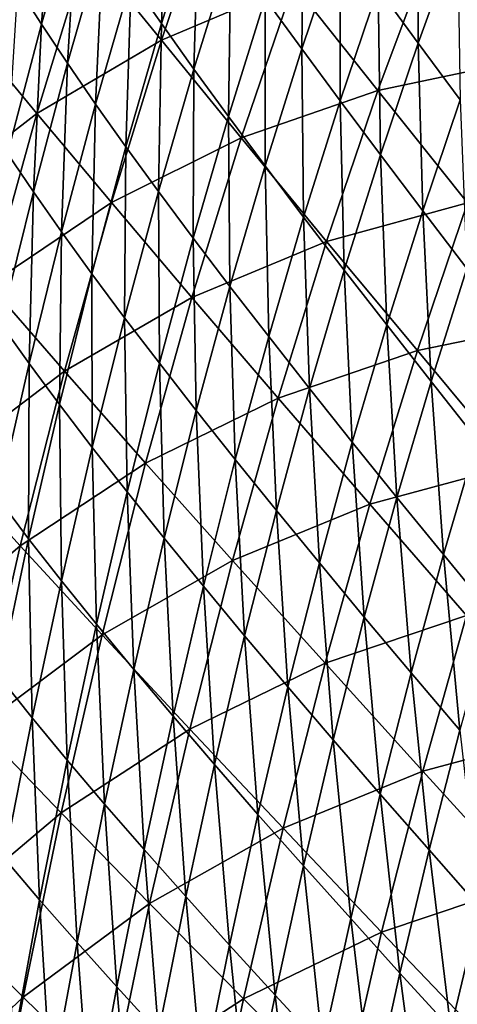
# Model space of a CAD drawing. Header units: millimetres. Extents: x -300 to 300, y -500 to 500.
# Tile 589 of 656: x -251 to -223, y 245 to 308. Entities that reach past the tile are written whole.
import ezdxf

# ---------------------------------------------------------------- set-up
doc = ezdxf.new("R2010")
doc.units = ezdxf.units.MM
doc.header["$LTSCALE"] = 81.481481
doc.layers.add('20', color=7, linetype='CONTINUOUS')
doc.layers.add('22', color=7, linetype='CONTINUOUS')

msp = doc.modelspace()

# ---------------------------------------------------------------- linework, layer by layer
at = {"layer": '20', "color": 7, "linetype": 'CONTINUOUS'}
for points in [[(-253.999, 307.495, 36.037), (-246.413, 312.699, 39.741), (-250.749, 318.127, 36.196), (-253.999, 307.495, 36.037)], [(-241.692, 306.872, 43.074), (-238.32, 316.823, 43.255), (-246.413, 312.699, 39.741), (-241.692, 306.872, 43.074)], [(-241.692, 306.872, 43.074), (-233.281, 310.447, 46.389), (-238.32, 316.823, 43.255), (-241.692, 306.872, 43.074)], [(-218.802, 305.595, 52.261), (-215.24, 314.314, 52.458), (-224.447, 312.928, 49.517), (-218.802, 305.595, 52.261)], [(-227.897, 303.679, 49.324), (-224.447, 312.928, 49.517), (-233.281, 310.447, 46.389), (-227.897, 303.679, 49.324)], [(-227.897, 303.679, 49.324), (-218.802, 305.595, 52.261), (-224.447, 312.928, 49.517), (-227.897, 303.679, 49.324)], [(-249.633, 302.204, 39.571), (-246.413, 312.699, 39.741), (-253.999, 307.495, 36.037), (-249.633, 302.204, 39.571)], [(-249.633, 302.204, 39.571), (-241.692, 306.872, 43.074), (-246.413, 312.699, 39.741), (-249.633, 302.204, 39.571)], [(-236.603, 300.658, 46.203), (-233.281, 310.447, 46.389), (-241.692, 306.872, 43.074), (-236.603, 300.658, 46.203)], [(-236.603, 300.658, 46.203), (-227.897, 303.679, 49.324), (-233.281, 310.447, 46.389), (-236.603, 300.658, 46.203)], [(-257.056, 296.449, 35.881), (-249.633, 302.204, 39.571), (-253.999, 307.495, 36.037), (-257.056, 296.449, 35.881)], [(-244.874, 296.532, 42.897), (-241.692, 306.872, 43.074), (-249.633, 302.204, 39.571), (-244.874, 296.532, 42.897)], [(-244.874, 296.532, 42.897), (-236.603, 300.658, 46.203), (-241.692, 306.872, 43.074), (-244.874, 296.532, 42.897)], [(-222.183, 296.528, 52.066), (-218.802, 305.595, 52.261), (-227.897, 303.679, 49.324), (-222.183, 296.528, 52.066)], [(-231.162, 294.066, 49.134), (-227.897, 303.679, 49.324), (-236.603, 300.658, 46.203), (-231.162, 294.066, 49.134)], [(-231.162, 294.066, 49.134), (-222.183, 296.528, 52.066), (-227.897, 303.679, 49.324), (-231.162, 294.066, 49.134)], [(-252.663, 291.306, 39.406), (-249.633, 302.204, 39.571), (-257.056, 296.449, 35.881), (-252.663, 291.306, 39.406)], [(-252.663, 291.306, 39.406), (-244.874, 296.532, 42.897), (-249.633, 302.204, 39.571), (-252.663, 291.306, 39.406)], [(-239.74, 290.489, 46.02), (-236.603, 300.658, 46.203), (-244.874, 296.532, 42.897), (-239.74, 290.489, 46.02)], [(-239.74, 290.489, 46.02), (-231.162, 294.066, 49.134), (-236.603, 300.658, 46.203), (-239.74, 290.489, 46.02)], [(-247.87, 285.799, 42.724), (-244.874, 296.532, 42.897), (-252.663, 291.306, 39.406), (-247.87, 285.799, 42.724)], [(-247.87, 285.799, 42.724), (-239.74, 290.489, 46.02), (-244.874, 296.532, 42.897), (-247.87, 285.799, 42.724)], [(-225.384, 287.109, 51.874), (-222.183, 296.528, 52.066), (-231.162, 294.066, 49.134), (-225.384, 287.109, 51.874)], [(-225.384, 287.109, 51.874), (-216.155, 289.007, 54.62), (-222.183, 296.528, 52.066), (-225.384, 287.109, 51.874)], [(-234.247, 284.086, 48.948), (-231.162, 294.066, 49.134), (-239.74, 290.489, 46.02), (-234.247, 284.086, 48.948)], [(-234.247, 284.086, 48.948), (-225.384, 287.109, 51.874), (-231.162, 294.066, 49.134), (-234.247, 284.086, 48.948)], [(-255.507, 279.997, 39.244), (-247.87, 285.799, 42.724), (-252.663, 291.306, 39.406), (-255.507, 279.997, 39.244)], [(-242.695, 279.938, 45.841), (-239.74, 290.489, 46.02), (-247.87, 285.799, 42.724), (-242.695, 279.938, 45.841)], [(-242.695, 279.938, 45.841), (-234.247, 284.086, 48.948), (-239.74, 290.489, 46.02), (-242.695, 279.938, 45.841)], [(-219.285, 279.795, 54.428), (-216.155, 289.007, 54.62), (-225.384, 287.109, 51.874), (-219.285, 279.795, 54.428)], [(-228.409, 277.332, 51.685), (-225.384, 287.109, 51.874), (-234.247, 284.086, 48.948), (-228.409, 277.332, 51.685)], [(-228.409, 277.332, 51.685), (-219.285, 279.795, 54.428), (-225.384, 287.109, 51.874), (-228.409, 277.332, 51.685)], [(-250.684, 274.666, 42.554), (-247.87, 285.799, 42.724), (-255.507, 279.997, 39.244), (-250.684, 274.666, 42.554)], [(-250.684, 274.666, 42.554), (-242.695, 279.938, 45.841), (-247.87, 285.799, 42.724), (-250.684, 274.666, 42.554)], [(-237.153, 273.733, 48.765), (-234.247, 284.086, 48.948), (-242.695, 279.938, 45.841), (-237.153, 273.733, 48.765)], [(-237.153, 273.733, 48.765), (-228.409, 277.332, 51.685), (-234.247, 284.086, 48.948), (-237.153, 273.733, 48.765)], [(-258.168, 268.274, 39.087), (-250.684, 274.666, 42.554), (-255.507, 279.997, 39.244), (-258.168, 268.274, 39.087)], [(-245.47, 268.998, 45.667), (-242.695, 279.938, 45.841), (-250.684, 274.666, 42.554), (-245.47, 268.998, 45.667)], [(-245.47, 268.998, 45.667), (-237.153, 273.733, 48.765), (-242.695, 279.938, 45.841), (-245.47, 268.998, 45.667)], [(-222.244, 270.237, 54.239), (-219.285, 279.795, 54.428), (-228.409, 277.332, 51.685), (-222.244, 270.237, 54.239)], [(-231.261, 267.193, 51.501), (-228.409, 277.332, 51.685), (-237.153, 273.733, 48.765), (-231.261, 267.193, 51.501)], [(-231.261, 267.193, 51.501), (-222.244, 270.237, 54.239), (-228.409, 277.332, 51.685), (-231.261, 267.193, 51.501)], [(-253.317, 263.129, 42.39), (-250.684, 274.666, 42.554), (-258.168, 268.274, 39.087), (-253.317, 263.129, 42.39)], [(-253.317, 263.129, 42.39), (-245.47, 268.998, 45.667), (-250.684, 274.666, 42.554), (-253.317, 263.129, 42.39)], [(-239.884, 263.003, 48.587), (-237.153, 273.733, 48.765), (-245.47, 268.998, 45.667), (-239.884, 263.003, 48.587)], [(-239.884, 263.003, 48.587), (-231.261, 267.193, 51.501), (-237.153, 273.733, 48.765), (-239.884, 263.003, 48.587)], [(-225.034, 260.329, 54.054), (-222.244, 270.237, 54.239), (-231.261, 267.193, 51.501), (-225.034, 260.329, 54.054)], [(-225.034, 260.329, 54.054), (-215.768, 262.812, 56.616), (-222.244, 270.237, 54.239), (-225.034, 260.329, 54.054)], [(-248.069, 257.665, 45.497), (-245.47, 268.998, 45.667), (-253.317, 263.129, 42.39), (-248.069, 257.665, 45.497)], [(-248.069, 257.665, 45.497), (-239.884, 263.003, 48.587), (-245.47, 268.998, 45.667), (-248.069, 257.665, 45.497)], [(-233.941, 256.689, 51.32), (-231.261, 267.193, 51.501), (-239.884, 263.003, 48.587), (-233.941, 256.689, 51.32)], [(-233.941, 256.689, 51.32), (-225.034, 260.329, 54.054), (-231.261, 267.193, 51.501), (-233.941, 256.689, 51.32)], [(-255.773, 251.183, 42.231), (-248.069, 257.665, 45.497), (-253.317, 263.129, 42.39), (-255.773, 251.183, 42.231)], [(-242.442, 251.89, 48.413), (-239.884, 263.003, 48.587), (-248.069, 257.665, 45.497), (-242.442, 251.89, 48.413)], [(-242.442, 251.89, 48.413), (-233.941, 256.689, 51.32), (-239.884, 263.003, 48.587), (-242.442, 251.89, 48.413)], [(-218.491, 253.149, 56.433), (-215.768, 262.812, 56.616), (-225.034, 260.329, 54.054), (-218.491, 253.149, 56.433)], [(-227.658, 250.066, 53.874), (-225.034, 260.329, 54.054), (-233.941, 256.689, 51.32), (-227.658, 250.066, 53.874)], [(-227.658, 250.066, 53.874), (-218.491, 253.149, 56.433), (-225.034, 260.329, 54.054), (-227.658, 250.066, 53.874)], [(-250.495, 245.934, 45.333), (-248.069, 257.665, 45.497), (-255.773, 251.183, 42.231), (-250.495, 245.934, 45.333)], [(-250.495, 245.934, 45.333), (-242.442, 251.89, 48.413), (-248.069, 257.665, 45.497), (-250.495, 245.934, 45.333)], [(-236.453, 245.814, 51.146), (-233.941, 256.689, 51.32), (-242.442, 251.89, 48.413), (-236.453, 245.814, 51.146)], [(-236.453, 245.814, 51.146), (-227.658, 250.066, 53.874), (-233.941, 256.689, 51.32), (-236.453, 245.814, 51.146)], [(-221.052, 243.143, 56.254), (-218.491, 253.149, 56.433), (-227.658, 250.066, 53.874), (-221.052, 243.143, 56.254)], [(-244.831, 240.392, 48.246), (-242.442, 251.89, 48.413), (-250.495, 245.934, 45.333), (-244.831, 240.392, 48.246)], [(-244.831, 240.392, 48.246), (-236.453, 245.814, 51.146), (-242.442, 251.89, 48.413), (-244.831, 240.392, 48.246)], [(-258.056, 238.821, 42.077), (-250.495, 245.934, 45.333), (-255.773, 251.183, 42.231), (-258.056, 238.821, 42.077)], [(-230.117, 239.444, 53.699), (-227.658, 250.066, 53.874), (-236.453, 245.814, 51.146), (-230.117, 239.444, 53.699)], [(-230.117, 239.444, 53.699), (-221.052, 243.143, 56.254), (-227.658, 250.066, 53.874), (-230.117, 239.444, 53.699)], [(-252.751, 233.799, 45.174), (-250.495, 245.934, 45.333), (-258.056, 238.821, 42.077), (-252.751, 233.799, 45.174)], [(-252.751, 233.799, 45.174), (-244.831, 240.392, 48.246), (-250.495, 245.934, 45.333), (-252.751, 233.799, 45.174)], [(-238.799, 234.564, 50.976), (-236.453, 245.814, 51.146), (-244.831, 240.392, 48.246), (-238.799, 234.564, 50.976)], [(-238.799, 234.564, 50.976), (-230.117, 239.444, 53.699), (-236.453, 245.814, 51.146), (-238.799, 234.564, 50.976)]]:
    msp.add_3dface(points, dxfattribs=at)
at = {"layer": '22', "color": 7, "linetype": 'CONTINUOUS'}
for points in [[(-250.825, 310.256, 18.976), (-248.544, 318.272, 19.011), (-249.318, 307.894, 20.686), (-250.825, 310.256, 18.976)], [(-249.318, 307.894, 20.686), (-248.544, 318.272, 19.011), (-247.038, 315.876, 20.734), (-249.318, 307.894, 20.686)], [(-243.606, 310.705, 24.12), (-241.23, 318.371, 24.192), (-241.681, 307.931, 25.776), (-243.606, 310.705, 24.12)], [(-241.681, 307.931, 25.776), (-241.23, 318.371, 24.192), (-239.311, 315.553, 25.858), (-241.681, 307.931, 25.776)], [(-235.068, 309.534, 29.094), (-232.615, 316.832, 29.194), (-232.749, 306.336, 30.661), (-235.068, 309.534, 29.094)], [(-232.749, 306.336, 30.661), (-232.615, 316.832, 29.194), (-230.31, 313.58, 30.767), (-232.749, 306.336, 30.661)], [(-227.879, 310.201, 32.301), (-225.354, 317.175, 32.414), (-225.327, 306.697, 33.796), (-227.879, 310.201, 32.301)], [(-225.327, 306.697, 33.796), (-225.354, 317.175, 32.414), (-222.82, 313.612, 33.914), (-225.327, 306.697, 33.796)], [(-249.318, 307.894, 20.686), (-247.038, 315.876, 20.734), (-247.669, 305.41, 22.379), (-249.318, 307.894, 20.686)], [(-247.669, 305.41, 22.379), (-247.038, 315.876, 20.734), (-245.392, 313.353, 22.438), (-247.669, 305.41, 22.379)], [(-241.681, 307.931, 25.776), (-239.311, 315.553, 25.858), (-239.618, 305.034, 27.403), (-241.681, 307.931, 25.776)], [(-239.618, 305.034, 27.403), (-239.311, 315.553, 25.858), (-237.256, 312.607, 27.493), (-239.618, 305.034, 27.403)], [(-232.749, 306.336, 30.661), (-230.31, 313.58, 30.767), (-230.304, 303.015, 32.19), (-232.749, 306.336, 30.661)], [(-230.304, 303.015, 32.19), (-230.31, 313.58, 30.767), (-227.879, 310.201, 32.301), (-230.304, 303.015, 32.19)], [(-225.327, 306.697, 33.796), (-222.82, 313.612, 33.914), (-222.656, 303.07, 35.249), (-225.327, 306.697, 33.796)], [(-247.669, 305.41, 22.379), (-245.392, 313.353, 22.438), (-245.879, 302.805, 24.05), (-247.669, 305.41, 22.379)], [(-245.879, 302.805, 24.05), (-245.392, 313.353, 22.438), (-243.606, 310.705, 24.12), (-245.879, 302.805, 24.05)], [(-239.618, 305.034, 27.403), (-237.256, 312.607, 27.493), (-237.419, 302.014, 28.997), (-239.618, 305.034, 27.403)], [(-237.419, 302.014, 28.997), (-237.256, 312.607, 27.493), (-235.068, 309.534, 29.094), (-237.419, 302.014, 28.997)], [(-245.879, 302.805, 24.05), (-243.606, 310.705, 24.12), (-243.948, 300.08, 25.696), (-245.879, 302.805, 24.05)], [(-243.948, 300.08, 25.696), (-243.606, 310.705, 24.12), (-241.681, 307.931, 25.776), (-243.948, 300.08, 25.696)], [(-251.494, 299.67, 20.64), (-250.825, 310.256, 18.976), (-249.318, 307.894, 20.686), (-251.494, 299.67, 20.64)], [(-230.304, 303.015, 32.19), (-227.879, 310.201, 32.301), (-227.734, 299.574, 33.68), (-230.304, 303.015, 32.19)], [(-227.734, 299.574, 33.68), (-227.879, 310.201, 32.301), (-225.327, 306.697, 33.796), (-227.734, 299.574, 33.68)], [(-237.419, 302.014, 28.997), (-235.068, 309.534, 29.094), (-235.088, 298.874, 30.556), (-237.419, 302.014, 28.997)], [(-235.088, 298.874, 30.556), (-235.068, 309.534, 29.094), (-232.749, 306.336, 30.661), (-235.088, 298.874, 30.556)], [(-243.948, 300.08, 25.696), (-241.681, 307.931, 25.776), (-241.877, 297.235, 27.314), (-243.948, 300.08, 25.696)], [(-241.877, 297.235, 27.314), (-241.681, 307.931, 25.776), (-239.618, 305.034, 27.403), (-241.877, 297.235, 27.314)], [(-251.494, 299.67, 20.64), (-249.318, 307.894, 20.686), (-249.843, 297.228, 22.32), (-251.494, 299.67, 20.64)], [(-249.843, 297.228, 22.32), (-249.318, 307.894, 20.686), (-247.669, 305.41, 22.379), (-249.843, 297.228, 22.32)], [(-227.734, 299.574, 33.68), (-225.327, 306.697, 33.796), (-225.044, 296.013, 35.129), (-227.734, 299.574, 33.68)], [(-225.044, 296.013, 35.129), (-225.327, 306.697, 33.796), (-222.656, 303.07, 35.249), (-225.044, 296.013, 35.129)], [(-235.088, 298.874, 30.556), (-232.749, 306.336, 30.661), (-232.628, 295.615, 32.08), (-235.088, 298.874, 30.556)], [(-232.628, 295.615, 32.08), (-232.749, 306.336, 30.661), (-230.304, 303.015, 32.19), (-232.628, 295.615, 32.08)], [(-249.843, 297.228, 22.32), (-247.669, 305.41, 22.379), (-248.05, 294.67, 23.981), (-249.843, 297.228, 22.32)], [(-248.05, 294.67, 23.981), (-247.669, 305.41, 22.379), (-245.879, 302.805, 24.05), (-248.05, 294.67, 23.981)], [(-241.877, 297.235, 27.314), (-239.618, 305.034, 27.403), (-239.669, 294.272, 28.9), (-241.877, 297.235, 27.314)], [(-239.669, 294.272, 28.9), (-239.618, 305.034, 27.403), (-237.419, 302.014, 28.997), (-239.669, 294.272, 28.9)], [(-232.628, 295.615, 32.08), (-230.304, 303.015, 32.19), (-230.043, 292.239, 33.565), (-232.628, 295.615, 32.08)], [(-230.043, 292.239, 33.565), (-230.304, 303.015, 32.19), (-227.734, 299.574, 33.68), (-230.043, 292.239, 33.565)], [(-225.044, 296.013, 35.129), (-222.656, 303.07, 35.249), (-222.237, 292.335, 36.536), (-225.044, 296.013, 35.129)], [(-248.05, 294.67, 23.981), (-245.879, 302.805, 24.05), (-246.114, 291.996, 25.617), (-248.05, 294.67, 23.981)], [(-246.114, 291.996, 25.617), (-245.879, 302.805, 24.05), (-243.948, 300.08, 25.696), (-246.114, 291.996, 25.617)], [(-239.669, 294.272, 28.9), (-237.419, 302.014, 28.997), (-237.326, 291.192, 30.454), (-239.669, 294.272, 28.9)], [(-237.326, 291.192, 30.454), (-237.419, 302.014, 28.997), (-235.088, 298.874, 30.556), (-237.326, 291.192, 30.454)], [(-246.114, 291.996, 25.617), (-243.948, 300.08, 25.696), (-244.036, 289.206, 27.227), (-246.114, 291.996, 25.617)], [(-244.036, 289.206, 27.227), (-243.948, 300.08, 25.696), (-241.877, 297.235, 27.314), (-244.036, 289.206, 27.227)], [(-251.916, 288.804, 22.264), (-251.494, 299.67, 20.64), (-249.843, 297.228, 22.32), (-251.916, 288.804, 22.264)], [(-230.043, 292.239, 33.565), (-227.734, 299.574, 33.68), (-227.335, 288.748, 35.01), (-230.043, 292.239, 33.565)], [(-227.335, 288.748, 35.01), (-227.734, 299.574, 33.68), (-225.044, 296.013, 35.129), (-227.335, 288.748, 35.01)], [(-237.326, 291.192, 30.454), (-235.088, 298.874, 30.556), (-234.853, 287.998, 31.971), (-237.326, 291.192, 30.454)], [(-234.853, 287.998, 31.971), (-235.088, 298.874, 30.556), (-232.628, 295.615, 32.08), (-234.853, 287.998, 31.971)], [(-251.916, 288.804, 22.264), (-249.843, 297.228, 22.32), (-250.12, 286.296, 23.914), (-251.916, 288.804, 22.264)], [(-250.12, 286.296, 23.914), (-249.843, 297.228, 22.32), (-248.05, 294.67, 23.981), (-250.12, 286.296, 23.914)], [(-244.036, 289.206, 27.227), (-241.877, 297.235, 27.314), (-241.819, 286.303, 28.806), (-244.036, 289.206, 27.227)], [(-241.819, 286.303, 28.806), (-241.877, 297.235, 27.314), (-239.669, 294.272, 28.9), (-241.819, 286.303, 28.806)], [(-227.335, 288.748, 35.01), (-225.044, 296.013, 35.129), (-224.508, 285.144, 36.414), (-227.335, 288.748, 35.01)], [(-224.508, 285.144, 36.414), (-225.044, 296.013, 35.129), (-222.237, 292.335, 36.536), (-224.508, 285.144, 36.414)], [(-234.853, 287.998, 31.971), (-232.628, 295.615, 32.08), (-232.253, 284.692, 33.452), (-234.853, 287.998, 31.971)], [(-232.253, 284.692, 33.452), (-232.628, 295.615, 32.08), (-230.043, 292.239, 33.565), (-232.253, 284.692, 33.452)], [(-250.12, 286.296, 23.914), (-248.05, 294.67, 23.981), (-248.18, 283.677, 25.541), (-250.12, 286.296, 23.914)], [(-248.18, 283.677, 25.541), (-248.05, 294.67, 23.981), (-246.114, 291.996, 25.617), (-248.18, 283.677, 25.541)], [(-241.819, 286.303, 28.806), (-239.669, 294.272, 28.9), (-239.466, 283.288, 30.353), (-241.819, 286.303, 28.806)], [(-239.466, 283.288, 30.353), (-239.669, 294.272, 28.9), (-237.326, 291.192, 30.454), (-239.466, 283.288, 30.353)], [(-232.253, 284.692, 33.452), (-230.043, 292.239, 33.565), (-229.528, 281.274, 34.893), (-232.253, 284.692, 33.452)], [(-229.528, 281.274, 34.893), (-230.043, 292.239, 33.565), (-227.335, 288.748, 35.01), (-229.528, 281.274, 34.893)], [(-224.508, 285.144, 36.414), (-222.237, 292.335, 36.536), (-221.565, 281.429, 37.775), (-224.508, 285.144, 36.414)], [(-248.18, 283.677, 25.541), (-246.114, 291.996, 25.617), (-246.095, 280.947, 27.142), (-248.18, 283.677, 25.541)], [(-246.095, 280.947, 27.142), (-246.114, 291.996, 25.617), (-244.036, 289.206, 27.227), (-246.095, 280.947, 27.142)], [(-239.466, 283.288, 30.353), (-237.326, 291.192, 30.454), (-236.981, 280.163, 31.865), (-239.466, 283.288, 30.353)], [(-236.981, 280.163, 31.865), (-237.326, 291.192, 30.454), (-234.853, 287.998, 31.971), (-236.981, 280.163, 31.865)], [(-246.095, 280.947, 27.142), (-244.036, 289.206, 27.227), (-243.87, 278.108, 28.713), (-246.095, 280.947, 27.142)], [(-243.87, 278.108, 28.713), (-244.036, 289.206, 27.227), (-241.819, 286.303, 28.806), (-243.87, 278.108, 28.713)], [(-252.091, 277.682, 23.848), (-251.916, 288.804, 22.264), (-250.12, 286.296, 23.914), (-252.091, 277.682, 23.848)], [(-229.528, 281.274, 34.893), (-227.335, 288.748, 35.01), (-226.682, 277.747, 36.293), (-229.528, 281.274, 34.893)], [(-226.682, 277.747, 36.293), (-227.335, 288.748, 35.01), (-224.508, 285.144, 36.414), (-226.682, 277.747, 36.293)], [(-236.981, 280.163, 31.865), (-234.853, 287.998, 31.971), (-234.366, 276.929, 33.341), (-236.981, 280.163, 31.865)], [(-234.366, 276.929, 33.341), (-234.853, 287.998, 31.971), (-232.253, 284.692, 33.452), (-234.366, 276.929, 33.341)], [(-252.091, 277.682, 23.848), (-250.12, 286.296, 23.914), (-250.147, 275.121, 25.466), (-252.091, 277.682, 23.848)], [(-250.147, 275.121, 25.466), (-250.12, 286.296, 23.914), (-248.18, 283.677, 25.541), (-250.147, 275.121, 25.466)], [(-243.87, 278.108, 28.713), (-241.819, 286.303, 28.806), (-241.508, 275.161, 30.254), (-243.87, 278.108, 28.713)], [(-241.508, 275.161, 30.254), (-241.819, 286.303, 28.806), (-239.466, 283.288, 30.353), (-241.508, 275.161, 30.254)], [(-226.682, 277.747, 36.293), (-224.508, 285.144, 36.414), (-223.72, 274.113, 37.652), (-226.682, 277.747, 36.293)], [(-223.72, 274.113, 37.652), (-224.508, 285.144, 36.414), (-221.565, 281.429, 37.775), (-223.72, 274.113, 37.652)], [(-234.366, 276.929, 33.341), (-232.253, 284.692, 33.452), (-231.626, 273.588, 34.778), (-234.366, 276.929, 33.341)], [(-231.626, 273.588, 34.778), (-232.253, 284.692, 33.452), (-229.528, 281.274, 34.893), (-231.626, 273.588, 34.778)], [(-250.147, 275.121, 25.466), (-248.18, 283.677, 25.541), (-248.057, 272.454, 27.058), (-250.147, 275.121, 25.466)], [(-248.057, 272.454, 27.058), (-248.18, 283.677, 25.541), (-246.095, 280.947, 27.142), (-248.057, 272.454, 27.058)], [(-241.508, 275.161, 30.254), (-239.466, 283.288, 30.353), (-239.011, 272.107, 31.76), (-241.508, 275.161, 30.254)], [(-239.011, 272.107, 31.76), (-239.466, 283.288, 30.353), (-236.981, 280.163, 31.865), (-239.011, 272.107, 31.76)], [(-248.057, 272.454, 27.058), (-246.095, 280.947, 27.142), (-245.825, 269.682, 28.623), (-248.057, 272.454, 27.058)], [(-245.825, 269.682, 28.623), (-246.095, 280.947, 27.142), (-243.87, 278.108, 28.713), (-245.825, 269.682, 28.623)], [(-231.626, 273.588, 34.778), (-229.528, 281.274, 34.893), (-228.763, 270.142, 36.175), (-231.626, 273.588, 34.778)], [(-228.763, 270.142, 36.175), (-229.528, 281.274, 34.893), (-226.682, 277.747, 36.293), (-228.763, 270.142, 36.175)], [(-223.72, 274.113, 37.652), (-221.565, 281.429, 37.775), (-220.643, 270.373, 38.968), (-223.72, 274.113, 37.652)], [(-239.011, 272.107, 31.76), (-236.981, 280.163, 31.865), (-236.384, 268.95, 33.231), (-239.011, 272.107, 31.76)], [(-236.384, 268.95, 33.231), (-236.981, 280.163, 31.865), (-234.366, 276.929, 33.341), (-236.384, 268.95, 33.231)], [(-245.825, 269.682, 28.623), (-243.87, 278.108, 28.713), (-243.454, 266.806, 30.157), (-245.825, 269.682, 28.623)], [(-243.454, 266.806, 30.157), (-243.87, 278.108, 28.713), (-241.508, 275.161, 30.254), (-243.454, 266.806, 30.157)], [(-252.017, 266.326, 25.392), (-252.091, 277.682, 23.848), (-250.147, 275.121, 25.466), (-252.017, 266.326, 25.392)], [(-228.763, 270.142, 36.175), (-226.682, 277.747, 36.293), (-225.781, 266.593, 37.531), (-228.763, 270.142, 36.175)], [(-225.781, 266.593, 37.531), (-226.682, 277.747, 36.293), (-223.72, 274.113, 37.652), (-225.781, 266.593, 37.531)], [(-236.384, 268.95, 33.231), (-234.366, 276.929, 33.341), (-233.629, 265.689, 34.664), (-236.384, 268.95, 33.231)], [(-233.629, 265.689, 34.664), (-234.366, 276.929, 33.341), (-231.626, 273.588, 34.778), (-233.629, 265.689, 34.664)], [(-252.017, 266.326, 25.392), (-250.147, 275.121, 25.466), (-249.922, 263.725, 26.977), (-252.017, 266.326, 25.392)], [(-249.922, 263.725, 26.977), (-250.147, 275.121, 25.466), (-248.057, 272.454, 27.058), (-249.922, 263.725, 26.977)], [(-243.454, 266.806, 30.157), (-241.508, 275.161, 30.254), (-240.947, 263.829, 31.658), (-243.454, 266.806, 30.157)], [(-240.947, 263.829, 31.658), (-241.508, 275.161, 30.254), (-239.011, 272.107, 31.76), (-240.947, 263.829, 31.658)], [(-225.781, 266.593, 37.531), (-223.72, 274.113, 37.652), (-222.684, 262.941, 38.845), (-225.781, 266.593, 37.531)], [(-222.684, 262.941, 38.845), (-223.72, 274.113, 37.652), (-220.643, 270.373, 38.968), (-222.684, 262.941, 38.845)], [(-233.629, 265.689, 34.664), (-231.626, 273.588, 34.778), (-230.749, 262.327, 36.058), (-233.629, 265.689, 34.664)], [(-230.749, 262.327, 36.058), (-231.626, 273.588, 34.778), (-228.763, 270.142, 36.175), (-230.749, 262.327, 36.058)], [(-249.922, 263.725, 26.977), (-248.057, 272.454, 27.058), (-247.684, 261.024, 28.534), (-249.922, 263.725, 26.977)], [(-247.684, 261.024, 28.534), (-248.057, 272.454, 27.058), (-245.825, 269.682, 28.623), (-247.684, 261.024, 28.534)], [(-240.947, 263.829, 31.658), (-239.011, 272.107, 31.76), (-238.307, 260.751, 33.124), (-240.947, 263.829, 31.658)], [(-238.307, 260.751, 33.124), (-239.011, 272.107, 31.76), (-236.384, 268.95, 33.231), (-238.307, 260.751, 33.124)], [(-247.684, 261.024, 28.534), (-245.825, 269.682, 28.623), (-245.305, 258.223, 30.062), (-247.684, 261.024, 28.534)], [(-245.305, 258.223, 30.062), (-245.825, 269.682, 28.623), (-243.454, 266.806, 30.157), (-245.305, 258.223, 30.062)], [(-230.749, 262.327, 36.058), (-228.763, 270.142, 36.175), (-227.749, 258.866, 37.411), (-230.749, 262.327, 36.058)], [(-227.749, 258.866, 37.411), (-228.763, 270.142, 36.175), (-225.781, 266.593, 37.531), (-227.749, 258.866, 37.411)], [(-238.307, 260.751, 33.124), (-236.384, 268.95, 33.231), (-235.539, 257.574, 34.553), (-238.307, 260.751, 33.124)], [(-235.539, 257.574, 34.553), (-236.384, 268.95, 33.231), (-233.629, 265.689, 34.664), (-235.539, 257.574, 34.553)], [(-245.305, 258.223, 30.062), (-243.454, 266.806, 30.157), (-242.788, 255.325, 31.557), (-245.305, 258.223, 30.062)], [(-242.788, 255.325, 31.557), (-243.454, 266.806, 30.157), (-240.947, 263.829, 31.658), (-242.788, 255.325, 31.557)], [(-227.749, 258.866, 37.411), (-225.781, 266.593, 37.531), (-224.633, 255.306, 38.724), (-227.749, 258.866, 37.411)], [(-224.633, 255.306, 38.724), (-225.781, 266.593, 37.531), (-222.684, 262.941, 38.845), (-224.633, 255.306, 38.724)], [(-251.692, 254.758, 26.897), (-252.017, 266.326, 25.392), (-249.922, 263.725, 26.977), (-251.692, 254.758, 26.897)], [(-235.539, 257.574, 34.553), (-233.629, 265.689, 34.664), (-232.644, 254.3, 35.944), (-235.539, 257.574, 34.553)], [(-232.644, 254.3, 35.944), (-233.629, 265.689, 34.664), (-230.749, 262.327, 36.058), (-232.644, 254.3, 35.944)], [(-251.692, 254.758, 26.897), (-249.922, 263.725, 26.977), (-249.448, 252.131, 28.447), (-251.692, 254.758, 26.897)], [(-249.448, 252.131, 28.447), (-249.922, 263.725, 26.977), (-247.684, 261.024, 28.534), (-249.448, 252.131, 28.447)], [(-242.788, 255.325, 31.557), (-240.947, 263.829, 31.658), (-240.138, 252.331, 33.019), (-242.788, 255.325, 31.557)], [(-240.138, 252.331, 33.019), (-240.947, 263.829, 31.658), (-238.307, 260.751, 33.124), (-240.138, 252.331, 33.019)], [(-224.633, 255.306, 38.724), (-222.684, 262.941, 38.845), (-221.403, 251.651, 39.995), (-224.633, 255.306, 38.724)], [(-232.644, 254.3, 35.944), (-230.749, 262.327, 36.058), (-229.627, 250.931, 37.295), (-232.644, 254.3, 35.944)], [(-229.627, 250.931, 37.295), (-230.749, 262.327, 36.058), (-227.749, 258.866, 37.411), (-229.627, 250.931, 37.295)], [(-249.448, 252.131, 28.447), (-247.684, 261.024, 28.534), (-247.062, 249.41, 29.969), (-249.448, 252.131, 28.447)], [(-247.062, 249.41, 29.969), (-247.684, 261.024, 28.534), (-245.305, 258.223, 30.062), (-247.062, 249.41, 29.969)], [(-240.138, 252.331, 33.019), (-238.307, 260.751, 33.124), (-237.356, 249.242, 34.445), (-240.138, 252.331, 33.019)], [(-237.356, 249.242, 34.445), (-238.307, 260.751, 33.124), (-235.539, 257.574, 34.553), (-237.356, 249.242, 34.445)], [(-229.627, 250.931, 37.295), (-227.749, 258.866, 37.411), (-226.492, 247.467, 38.605), (-229.627, 250.931, 37.295)], [(-226.492, 247.467, 38.605), (-227.749, 258.866, 37.411), (-224.633, 255.306, 38.724), (-226.492, 247.467, 38.605)], [(-247.062, 249.41, 29.969), (-245.305, 258.223, 30.062), (-244.537, 246.595, 31.459), (-247.062, 249.41, 29.969)], [(-244.537, 246.595, 31.459), (-245.305, 258.223, 30.062), (-242.788, 255.325, 31.557), (-244.537, 246.595, 31.459)], [(-237.356, 249.242, 34.445), (-235.539, 257.574, 34.553), (-234.447, 246.06, 35.832), (-237.356, 249.242, 34.445)], [(-234.447, 246.06, 35.832), (-235.539, 257.574, 34.553), (-232.644, 254.3, 35.944), (-234.447, 246.06, 35.832)], [(-244.537, 246.595, 31.459), (-242.788, 255.325, 31.557), (-241.876, 243.688, 32.917), (-244.537, 246.595, 31.459)], [(-241.876, 243.688, 32.917), (-242.788, 255.325, 31.557), (-240.138, 252.331, 33.019), (-241.876, 243.688, 32.917)], [(-226.492, 247.467, 38.605), (-224.633, 255.306, 38.724), (-223.243, 243.911, 39.875), (-226.492, 247.467, 38.605)], [(-223.243, 243.911, 39.875), (-224.633, 255.306, 38.724), (-221.403, 251.651, 39.995), (-223.243, 243.911, 39.875)], [(-251.119, 243.002, 28.363), (-251.692, 254.758, 26.897), (-249.448, 252.131, 28.447), (-251.119, 243.002, 28.363)], [(-234.447, 246.06, 35.832), (-232.644, 254.3, 35.944), (-231.415, 242.785, 37.18), (-234.447, 246.06, 35.832)], [(-231.415, 242.785, 37.18), (-232.644, 254.3, 35.944), (-229.627, 250.931, 37.295), (-231.415, 242.785, 37.18)], [(-251.119, 243.002, 28.363), (-249.448, 252.131, 28.447), (-248.726, 240.363, 29.878), (-251.119, 243.002, 28.363)], [(-248.726, 240.363, 29.878), (-249.448, 252.131, 28.447), (-247.062, 249.41, 29.969), (-248.726, 240.363, 29.878)], [(-241.876, 243.688, 32.917), (-240.138, 252.331, 33.019), (-239.082, 240.69, 34.338), (-241.876, 243.688, 32.917)], [(-239.082, 240.69, 34.338), (-240.138, 252.331, 33.019), (-237.356, 249.242, 34.445), (-239.082, 240.69, 34.338)], [(-223.243, 243.911, 39.875), (-221.403, 251.651, 39.995), (-219.882, 240.264, 41.104), (-223.243, 243.911, 39.875)], [(-231.415, 242.785, 37.18), (-229.627, 250.931, 37.295), (-228.263, 239.421, 38.489), (-231.415, 242.785, 37.18)], [(-228.263, 239.421, 38.489), (-229.627, 250.931, 37.295), (-226.492, 247.467, 38.605), (-228.263, 239.421, 38.489)], [(-248.726, 240.363, 29.878), (-247.062, 249.41, 29.969), (-246.193, 237.635, 31.364), (-248.726, 240.363, 29.878)], [(-246.193, 237.635, 31.364), (-247.062, 249.41, 29.969), (-244.537, 246.595, 31.459), (-246.193, 237.635, 31.364)], [(-239.082, 240.69, 34.338), (-237.356, 249.242, 34.445), (-236.16, 237.603, 35.722), (-239.082, 240.69, 34.338)], [(-236.16, 237.603, 35.722), (-237.356, 249.242, 34.445), (-234.447, 246.06, 35.832), (-236.16, 237.603, 35.722)], [(-228.263, 239.421, 38.489), (-226.492, 247.467, 38.605), (-224.994, 235.968, 39.757), (-228.263, 239.421, 38.489)], [(-224.994, 235.968, 39.757), (-226.492, 247.467, 38.605), (-223.243, 243.911, 39.875), (-224.994, 235.968, 39.757)], [(-246.193, 237.635, 31.364), (-244.537, 246.595, 31.459), (-243.523, 234.819, 32.816), (-246.193, 237.635, 31.364)], [(-243.523, 234.819, 32.816), (-244.537, 246.595, 31.459), (-241.876, 243.688, 32.917), (-243.523, 234.819, 32.816)], [(-236.16, 237.603, 35.722), (-234.447, 246.06, 35.832), (-233.113, 234.428, 37.068), (-236.16, 237.603, 35.722)], [(-233.113, 234.428, 37.068), (-234.447, 246.06, 35.832), (-231.415, 242.785, 37.18), (-233.113, 234.428, 37.068)]]:
    msp.add_3dface(points, dxfattribs=at)

doc.saveas('drawing.dxf')
